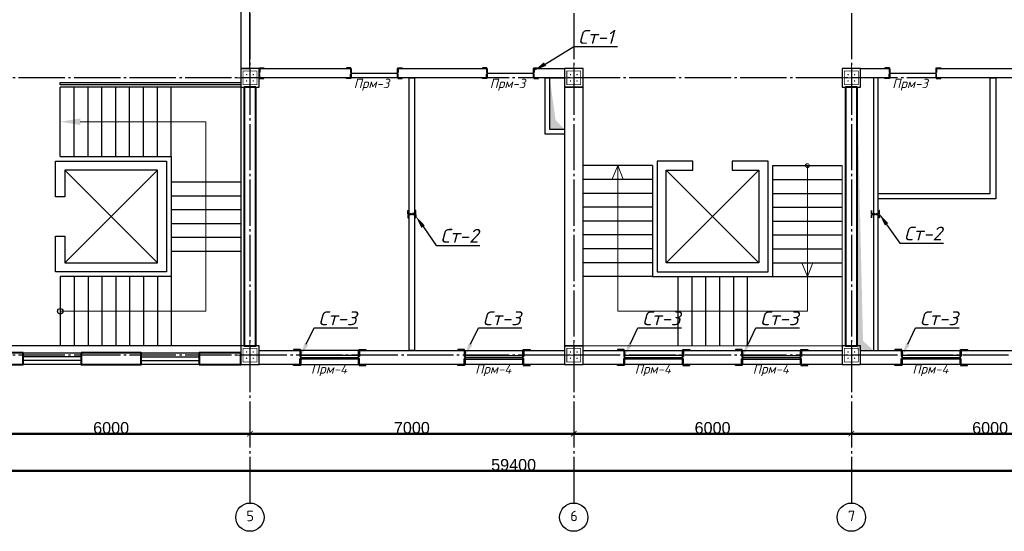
# Model space of a CAD drawing. Header units: millimetres. Extents: x -33345 to 4712671, y -3392 to 121473.
# Tile 323 of 656: x 1778694 to 1799977, y 65184 to 76254. Entities that reach past the tile are written whole.
import ezdxf
from ezdxf import colors
from ezdxf.entities.mleader import LeaderData, LeaderLine
from ezdxf.math import Vec2, Vec3

# ---------------------------------------------------------------- set-up
doc = ezdxf.new("R2010")
doc.units = ezdxf.units.MM
doc.linetypes.add('CENTER2', pattern=[28.575, 19.05, -3.175, 3.175, -3.175])
doc.linetypes.add('ГОСТ 2.303 5', pattern=[24, 20, -1.5, 1, -1.5])
for name, color, linetype, lineweight in [('.', 7, 'Continuous', 15), ('1_Основная', 250, 'Continuous', 40), ('5   0.30', 1, 'Continuous', 30), ('5_Размеры', 250, 'Continuous', 13), ('размер 0.09', 175, 'Continuous', 9)]:
    doc.layers.add(name, color=color, linetype=linetype, lineweight=lineweight)
doc.layers.add('00-Axes', color=1, linetype='CENTER2')
doc.layers.add('HA', color=9, linetype='Continuous')
doc.styles.add('ISOCPEUR', font='isocpeui.ttf', dxfattribs={"height": 300})
doc.styles.add('ISOCPEUR_1.00', font='isocpeui.ttf')
doc.styles.get("Standard").update_dxf_attribs({"font": 'arial.ttf'})
doc.styles.add('ГОСТ 250', font='isocpeui.ttf', dxfattribs={"height": 250})
doc.dimstyles.new('ISO-25$0', dxfattribs={"dimtxt": 300, "dimasz": 200, "dimexe": 100, "dimexo": 300, "dimgap": 50, "dimtad": 1, "dimdec": 0, "dimtxsty": 'Standard', "dimblk": 'OBLIQUE', "dimcen": 250, "dimadec": 0, "dimazin": 0, "dimtfac": 1, "dimtdec": 0, "dimtmove": 0, "dimatfit": 3, "dimldrblk": 'OBLIQUE', "dimfxl": 1.25, "dimarcsym": 0})

# ---------------------------------------------------------------- blocks, each defined once
blk = doc.blocks.new('_ArchTick')
at = {"color": 0, "linetype": 'ByBlock', "const_width": 0.15}
blk.add_lwpolyline([(-0.5, -0.5), (0.5, 0.5)], dxfattribs=at)
blk = doc.blocks.new('*D16')
at = {"color": 0, "lineweight": -2, "transparency": 16777216}
for p, q in [((1047447, -1561152), (1047447, -1561151)), ((1047447, -1561152), (1053447, -1561152)), ((1053447, -1561152), (1053447, -1561151))]:
    blk.add_line(p, q, dxfattribs=at)
at = {"layer": 'Defpoints', "color": 0, "lineweight": 50, "transparency": 16777216}
for p in [(1047447, -1561152), (1053447, -1561152), (1053447, -1561152)]:
    blk.add_point(p, dxfattribs=at)
at = {"color": 0, "lineweight": -2, "transparency": 16777216, "xscale": 120, "yscale": 120, "zscale": 120, "rotation": 180}
blk.add_blockref('_ArchTick', (1047447, -1561152), dxfattribs=at)
at = {"color": 0, "lineweight": -2, "transparency": 16777216, "xscale": 120, "yscale": 120, "zscale": 120}
blk.add_blockref('_ArchTick', (1053447, -1561152), dxfattribs=at)
at = {"color": 0, "lineweight": 0, "transparency": 16777216, "insert": (1050447, -1561027), "char_height": 250, "attachment_point": 5}
blk.add_mtext('6000', dxfattribs=at)
blk = doc.blocks.new('_Oblique')
at = {"color": 0, "linetype": 'ByBlock', "lineweight": -2}
blk.add_line((-0.5, -0.5), (0.5, 0.5), dxfattribs=at)
blk = doc.blocks.new('*D31')
at = {"color": 0, "lineweight": -2, "transparency": 16777216}
for p, q in [((-12640, 61), (-12640, 61)), ((-12640, 60), (-5640, 60)), ((-5640, 61), (-5640, 61))]:
    blk.add_line(p, q, dxfattribs=at)
at = {"layer": 'Defpoints', "color": 0, "lineweight": 0, "transparency": 16777216}
for p in [(-12640, 60), (-5640, 60), (-5640, 60)]:
    blk.add_point(p, dxfattribs=at)
at = {"color": 0, "lineweight": -2, "transparency": 16777216, "xscale": 120, "yscale": 120, "zscale": 120, "rotation": 180}
blk.add_blockref('_ArchTick', (-12640, 60), dxfattribs=at)
at = {"color": 0, "lineweight": -2, "transparency": 16777216, "xscale": 120, "yscale": 120, "zscale": 120}
blk.add_blockref('_ArchTick', (-5640, 60), dxfattribs=at)
at = {"color": 0, "lineweight": 0, "transparency": 16777216, "insert": (-9140, 187), "char_height": 250, "attachment_point": 5}
blk.add_mtext('7000', dxfattribs=at)
blk = doc.blocks.new('*D40')
at = {"color": 0, "lineweight": -2, "transparency": 16777216}
for p, q in [((-5640, 60.625), (-5640, 61.25)), ((-5640, 60), (360, 60)), ((360, 60.625), (360, 61.25))]:
    blk.add_line(p, q, dxfattribs=at)
at = {"layer": 'Defpoints', "color": 0, "lineweight": 0, "transparency": 16777216}
for p in [(-5640, 60), (360, 60), (360, 60)]:
    blk.add_point(p, dxfattribs=at)
at = {"color": 0, "lineweight": -2, "transparency": 16777216, "xscale": 120, "yscale": 120, "zscale": 120, "rotation": 180}
blk.add_blockref('_ArchTick', (-5640, 60), dxfattribs=at)
at = {"color": 0, "lineweight": -2, "transparency": 16777216, "xscale": 120, "yscale": 120, "zscale": 120}
blk.add_blockref('_ArchTick', (360, 60), dxfattribs=at)
at = {"color": 0, "lineweight": 0, "transparency": 16777216, "insert": (-2640, 185.625), "char_height": 250, "attachment_point": 5}
blk.add_mtext('6000', dxfattribs=at)
blk = doc.blocks.new('*D41')
at = {"color": 0, "lineweight": -2, "transparency": 16777216}
for p, q in [((360, 60.625), (360, 61.25)), ((360, 60), (6360, 60)), ((6360, 60.625), (6360, 61.25))]:
    blk.add_line(p, q, dxfattribs=at)
at = {"layer": 'Defpoints', "color": 0, "lineweight": 0, "transparency": 16777216}
for p in [(360, 60), (6360, 60), (6360, 60)]:
    blk.add_point(p, dxfattribs=at)
at = {"color": 0, "lineweight": -2, "transparency": 16777216, "xscale": 120, "yscale": 120, "zscale": 120, "rotation": 180}
blk.add_blockref('_ArchTick', (360, 60), dxfattribs=at)
at = {"color": 0, "lineweight": -2, "transparency": 16777216, "xscale": 120, "yscale": 120, "zscale": 120}
blk.add_blockref('_ArchTick', (6360, 60), dxfattribs=at)
at = {"color": 0, "lineweight": 0, "transparency": 16777216, "insert": (3360, 185.625), "char_height": 250, "attachment_point": 5}
blk.add_mtext('6000', dxfattribs=at)
blk = doc.blocks.new('*D44')
at = {"color": 0, "lineweight": -2, "transparency": 16777216}
for p, q in [((-36640, -739.375), (-36640, -738.75)), ((22760, -740), (-36640, -740)), ((22760, -739.375), (22760, -738.75))]:
    blk.add_line(p, q, dxfattribs=at)
at = {"layer": 'Defpoints', "color": 0, "lineweight": 0, "transparency": 16777216}
for p in [(-36640, -740), (-36640, -740), (22760, -740)]:
    blk.add_point(p, dxfattribs=at)
at = {"color": 0, "lineweight": -2, "transparency": 16777216, "xscale": 120, "yscale": 120, "zscale": 120, "rotation": 180}
blk.add_blockref('_ArchTick', (-36640, -740), dxfattribs=at)
at = {"color": 0, "lineweight": -2, "transparency": 16777216, "xscale": 120, "yscale": 120, "zscale": 120}
blk.add_blockref('_ArchTick', (22760, -740), dxfattribs=at)
at = {"color": 0, "lineweight": 0, "transparency": 16777216, "insert": (-6940, -614.375), "char_height": 250, "attachment_point": 5}
blk.add_mtext('59400', dxfattribs=at)
blk = doc.blocks.new('column')
at = {"lineweight": 0}
for points in [[(-68, 56, -1), (-68, 86, -1)], [(68, 56, 1), (68, 86, 1)], [(-68, -56, 1), (-68, -86, 1)], [(68, -56, -1), (68, -86, -1)]]:
    blk.add_hatch(color=0, dxfattribs=at).paths.add_polyline_path(points)
at = {"color": 0, "lineweight": 0}
for p, q in [((0, 300), (0, -300)), ((300, 0), (-300, 0))]:
    blk.add_line(p, q, dxfattribs=at)
at = {"lineweight": 30}
blk.add_lwpolyline([(-200, 200), (200, 200), (200, -200), (-200, -200)], close=True, dxfattribs=at)
at = {"color": 0, "lineweight": 0, "const_width": 15}
blk.add_lwpolyline([(150, -150), (150, 150), (-150, 150), (-150, -150)], close=True, dxfattribs=at)
blk = doc.blocks.new('*U3545')
at = {"color": 0, "linetype": 'ByBlock', "lineweight": -2, "ltscale": 100}
blk.add_lwpolyline([(0, 0), (63, 0), (63, 2.7, 0.414214), (60.7, 5), (12, 5, -0.414214), (5, 12), (5, 60.7, 0.414214), (2.7, 63), (0, 63)], format="xyb", close=True, dxfattribs=at)
blk = doc.blocks.new('A$C0829442C')
at = {"layer": '5   0.30', "lineweight": 30, "ltscale": 200}
blk.add_line((0, 131), (0, 13.5), dxfattribs=at)
at = {"layer": '5   0.30', "lineweight": 30, "ltscale": 200, "xscale": -1, "rotation": 180}
blk.add_blockref('*U3545', (3.9, 146.4), dxfattribs=at)
at = {"layer": '5   0.30', "lineweight": 30, "ltscale": 200}
blk.add_blockref('*U3545', (3.9, 0), dxfattribs=at)
blk = doc.blocks.new('fgfgfgfgggffrw')
at = {"layer": '00-Axes', "color": 251, "linetype": 'ГОСТ 2.303 5', "ltscale": 50, "true_color": 0x636466}
for points in [[(-12640, 13960), (-12640, -1440)], [(-5640, 13960), (-5640, -1440)], [(360, 13960), (360, -1440)], [(22960, 7760), (-41640, 7760)], [(22960, 1760), (-41640, 1760)]]:
    blk.add_lwpolyline(points, dxfattribs=at)
at = {"layer": '00-Axes', "color": 219, "linetype": 'ByBlock', "ltscale": 100, "true_color": 0x642165}
for centre in [(-12640, -1746), (-5640, -1746), (360, -1746)]:
    blk.add_circle(centre, 306, dxfattribs=at)
at = {"layer": '00-Axes', "color": 219, "linetype": 'ByBlock', "ltscale": 100, "true_color": 0x642165, "char_height": 226.059, "attachment_point": 1, "style": 'ISOCPEUR_1.00'}
for s, insert in [('\\pxqc;{\\fISOCPEUR|b0|i0|c204|p34;5}', (-13021.2, -1606.2)), ('\\pxqc;{\\fISOCPEUR|b0|i0|c204|p34;6}', (-6021.2, -1606.2)), ('\\pxqc;{\\fISOCPEUR|b0|i0|c204|p34;7}', (-21.2, -1606.2))]:
    blk.add_mtext_dynamic_manual_height_columns(s, width=772.479, gutter_width=706.4, heights=[0], dxfattribs=dict(at, insert=insert))
at = {"color": 18, "lineweight": 0, "true_color": 0x000000}
dim = blk.add_linear_dim(base=(-12640, 60), p1=(-18640, 60), p2=(-12640, 60), dimstyle='ISO-25$0', dxfattribs=at)
dim.commit()
dim.dimension.update_dxf_attribs({"geometry": '*D16', "text_midpoint": (-15640, 185.6), "insert": (-1066086.8, 1561212.4)})
for base, p1, p2, picture, middle in [((-5640, 60), (-12640, 60), (-5640, 60), '*D31', (-9140, 187.2)), ((360, 60), (-5640, 60), (360, 60), '*D40', (-2640, 185.6)), ((6360, 60), (360, 60), (6360, 60), '*D41', (3360, 185.6)), ((-36640, -740), (22760, -740), (-36640, -740), '*D44', (-6940, -614.4))]:
    dim = blk.add_linear_dim(base=base, p1=p1, p2=p2, dimstyle='ISO-25$0', dxfattribs=at)
    dim.commit()
    dim.dimension.update_dxf_attribs({"geometry": picture, "text_midpoint": middle})

msp = doc.modelspace()

# ---------------------------------------------------------------- hatches: boundary and pattern name
at = {"layer": '.', "true_color": 0x636466}
h = msp.add_hatch(color=251, dxfattribs=at)
h.dxf.hatch_style = 1
h.paths.add_polyline_path([(1790277.578, 74085.163), (1790150.495, 74996.408), (1790150.495, 73876.408), (1790470.495, 73876.408)])
h = msp.add_hatch(color=251, dxfattribs=at)
h.dxf.hatch_style = 1
h.paths.add_polyline_path([(1796922.578, 69305.163), (1796795.495, 74796.408), (1796795.495, 69096.408), (1797150.495, 69096.408)])

# ---------------------------------------------------------------- linework, layer by layer
at = {"color": 177, "lineweight": 30, "true_color": 0x293189}
for p, q in [((1785860.495, 75096.408, 1359241.5), (1786860.495, 75096.408, 1359241.5)), ((1788800.495, 75096.408, 1359241.5), (1789800.495, 75096.408, 1359241.5)), ((1797500.495, 75096.408, 1359241.5), (1798500.495, 75096.408, 1359241.5))]:
    msp.add_line(p, q, dxfattribs=at)
at = {"color": 5}
for p, q in [((1780020.495, 68961.408, 1359241.5), (1778770.495, 68961.408, 1359241.5)), ((1781320.495, 68961.408, 1359241.5), (1782570.495, 68961.408, 1359241.5)), ((1786020.499, 68986.408, 1359241.5), (1784770.499, 68986.408, 1359241.5)), ((1788320.87, 68986.408, 1359241.5), (1789570.87, 68986.408, 1359241.5)), ((1793020.495, 68986.408, 1359241.5), (1791770.495, 68986.408, 1359241.5)), ((1794320.495, 68986.408, 1359241.5), (1795570.495, 68986.408, 1359241.5)), ((1799020.495, 68986.408, 1359241.5), (1797770.495, 68986.408, 1359241.5)), ((1780020.495, 68881.408, 1359241.5), (1778770.495, 68881.408, 1359241.5)), ((1781320.495, 68881.408, 1359241.5), (1782570.495, 68881.408, 1359241.5)), ((1786020.499, 68906.408, 1359241.5), (1784770.499, 68906.408, 1359241.5)), ((1788320.87, 68906.408, 1359241.5), (1789570.87, 68906.408, 1359241.5)), ((1793020.495, 68906.408, 1359241.5), (1791770.495, 68906.408, 1359241.5)), ((1794320.495, 68906.408, 1359241.5), (1795570.495, 68906.408, 1359241.5)), ((1799020.495, 68906.408, 1359241.5), (1797770.495, 68906.408, 1359241.5))]:
    msp.add_line(p, q, dxfattribs=at)
at = {"color": 6, "lineweight": 30}
for p, q in [((1784770.499, 68946.408, 1359241.5), (1786020.499, 68946.407, 1359241.5)), ((1788320.87, 68946.408, 1359241.5), (1789570.87, 68946.407, 1359241.5)), ((1791770.495, 68946.408, 1359241.5), (1793020.495, 68946.407, 1359241.5)), ((1794320.495, 68946.408, 1359241.5), (1795570.495, 68946.407, 1359241.5)), ((1797770.495, 68946.408, 1359241.5), (1799020.495, 68946.407, 1359241.5))]:
    msp.add_line(p, q, dxfattribs=at)
at = {"elevation": 1359241.5}
msp.add_lwpolyline([(1783470.495, 74796.408), (1783470.495, 69196.408), (1777870.495, 69196.408)], dxfattribs=at)
at = {"color": 18, "lineweight": 30, "true_color": 0x000000, "elevation": 1359241.5}
msp.add_lwpolyline([(1779570.495, 74896.408), (1783470.495, 74896.408), (1783470.495, 74846.408), (1779570.495, 74846.408)], close=True, dxfattribs=at)
at = {"color": 18, "true_color": 0x000000, "elevation": 1359241.5}
for points in [[(1779570.495, 73296.408), (1779570.495, 74796.408)], [(1783470.495, 74796.408), (1779570.495, 74796.408)], [(1779870.495, 73296.408), (1779870.495, 74796.408)], [(1780170.495, 73296.408), (1780170.495, 74796.408)], [(1780470.495, 73296.408), (1780470.495, 74796.408)], [(1780770.495, 73296.408), (1780770.495, 74796.408)], [(1781070.495, 73296.408), (1781070.495, 74796.408)], [(1781370.495, 73296.408), (1781370.495, 74796.408)], [(1781670.495, 73296.408), (1781670.495, 74796.408)], [(1781970.495, 73296.408), (1781970.495, 74796.408)], [(1779570.495, 73296.408), (1781970.495, 73296.408), (1781970.495, 70696.408), (1779570.495, 70696.408)], [(1792370.495, 73096.408), (1790870.495, 73096.408)], [(1792370.495, 73096.408), (1792370.495, 70696.408), (1794970.495, 70696.408), (1794970.495, 73096.408)], [(1794970.495, 73096.408), (1796470.495, 73096.408)], [(1792370.495, 72796.408), (1790870.495, 72796.408)], [(1794970.495, 72796.408), (1796470.495, 72796.408)], [(1781970.495, 72746.408), (1783470.495, 72746.408)], [(1781970.495, 72446.408), (1783470.495, 72446.408)], [(1792370.495, 72496.408), (1790870.495, 72496.408)], [(1794970.495, 72496.408), (1796470.495, 72496.408)], [(1792370.495, 72196.408), (1790870.495, 72196.408)], [(1794970.495, 72196.408), (1796470.495, 72196.408)], [(1781970.495, 72146.408), (1783470.495, 72146.408)], [(1781970.495, 71846.408), (1783470.495, 71846.408)], [(1792370.495, 71896.408), (1790870.495, 71896.408)], [(1794970.495, 71896.408), (1796470.495, 71896.408)], [(1781970.495, 71546.408), (1783470.495, 71546.408)], [(1792370.495, 71596.408), (1790870.495, 71596.408)], [(1794970.495, 71596.408), (1796470.495, 71596.408)], [(1781970.495, 71246.408), (1783470.495, 71246.408)], [(1792370.495, 71296.408), (1790870.495, 71296.408)], [(1794970.495, 71296.408), (1796470.495, 71296.408)], [(1792370.495, 70996.408), (1790870.495, 70996.408)], [(1794970.495, 70996.408), (1796470.495, 70996.408)], [(1779570.495, 70696.408), (1779570.495, 69196.408)], [(1779870.495, 70696.408), (1779870.495, 69196.408)], [(1780170.495, 70696.408), (1780170.495, 69196.408)], [(1780470.495, 70696.408), (1780470.495, 69196.408)], [(1780770.495, 70696.408), (1780770.495, 69196.408)], [(1781070.495, 70696.408), (1781070.495, 69196.408)], [(1781370.495, 70696.408), (1781370.495, 69196.408)], [(1781670.495, 70696.408), (1781670.495, 69196.408)], [(1781970.495, 70696.408), (1781970.495, 69196.408)], [(1792370.495, 70696.408), (1790870.495, 70696.408)], [(1792920.495, 70696.408), (1792920.495, 69196.408)], [(1793220.495, 70696.408), (1793220.495, 69196.408)], [(1793520.495, 70696.408), (1793520.495, 69196.408)], [(1793820.495, 70696.408), (1793820.495, 69196.408)], [(1794120.495, 70696.408), (1794120.495, 69196.408)], [(1794420.495, 70696.408), (1794420.495, 69196.408)], [(1794970.495, 70696.408), (1796470.495, 70696.408)]]:
    msp.add_lwpolyline(points, dxfattribs=at)
at = {"color": 244, "lineweight": 40, "true_color": 0x991b1e, "elevation": 1359241.5}
for points in [[(1783795.495, 74796.408), (1783545.495, 74796.408), (1783545.495, 69196.408), (1783795.495, 69196.408)], [(1796795.495, 74796.408), (1796545.495, 74796.408), (1796545.495, 69196.408), (1796795.495, 69196.408)], [(1778770.495, 69046.408), (1777870.495, 69046.408), (1777870.495, 68796.408), (1778770.495, 68796.408)], [(1780020.495, 69046.408), (1780020.495, 68796.408), (1781320.495, 68796.408), (1781320.495, 69046.408)], [(1782570.495, 68796.408), (1783470.495, 68796.408), (1783470.495, 69046.408), (1782570.495, 69046.408)]]:
    msp.add_lwpolyline(points, close=True, dxfattribs=at)
at = {"color": 18, "lineweight": 0, "true_color": 0x000000, "elevation": 1359241.5}
for points in [[(1796470.495, 69196.408), (1796470.495, 73096.408)], [(1796470.495, 69196.408), (1790870.495, 69196.408)]]:
    msp.add_lwpolyline(points, dxfattribs=at)
at = {"elevation": 1359241.5}
for points in [[(1778770.495, 69046.408), (1780020.495, 69046.408), (1780020.495, 68796.408), (1778770.495, 68796.408)], [(1781320.495, 69046.408), (1782570.495, 69046.408), (1782570.495, 68796.408), (1781320.495, 68796.408)], [(1786020.499, 69096.408), (1784770.499, 69096.408), (1784770.499, 68796.408), (1786020.499, 68796.408)], [(1788320.87, 69096.408), (1789570.87, 69096.408), (1789570.87, 68796.408), (1788320.87, 68796.408)], [(1791770.495, 69096.408), (1793020.495, 69096.408), (1793020.495, 68796.408), (1791770.495, 68796.408)], [(1794320.495, 69096.408), (1795570.495, 69096.408), (1795570.495, 68796.408), (1794320.495, 68796.408)], [(1797770.495, 69096.408), (1799020.495, 69096.408), (1799020.495, 68796.408), (1797770.495, 68796.408)]]:
    msp.add_lwpolyline(points, close=True, dxfattribs=at)
msp.add_circle((1779570.495, 69946.408, 1359241.5), 58.696)
msp.add_solid([(1780002.495, 73974.408, 1359241.5), (1779570.495, 74046.408, 1359241.5), (1780002.495, 74118.408, 1359241.5)])
at = {"layer": '1_Основная', "color": 250, "lineweight": 18}
for p, q in [((1791501.087, 72801.408, 1359241.5), (1791620.495, 73096.408, 1359241.5)), ((1791739.903, 72801.408, 1359241.5), (1791620.495, 73096.408, 1359241.5)), ((1781670.495, 72996.408, 1359241.5), (1779670.495, 70996.408, 1359241.5)), ((1781670.495, 70996.408, 1359241.5), (1779670.495, 72996.408, 1359241.5)), ((1792670.495, 70996.408, 1359241.5), (1794670.495, 72996.408, 1359241.5)), ((1794670.495, 70996.408, 1359241.5), (1792670.495, 72996.408, 1359241.5)), ((1795601.087, 70991.408, 1359241.5), (1795720.495, 70696.408, 1359241.5)), ((1795839.903, 70991.408, 1359241.5), (1795720.495, 70696.408, 1359241.5))]:
    msp.add_line(p, q, dxfattribs=at)
at = {"layer": '1_Основная', "color": 250, "lineweight": 30, "elevation": 1359241.5}
for points in [[(1781670.495, 72996.408), (1779670.495, 72996.408), (1779670.495, 72421.408), (1779470.495, 72421.408), (1779470.495, 73196.408), (1781870.495, 73196.408), (1781870.495, 70796.408), (1779470.495, 70796.408), (1779470.495, 71571.408), (1779670.495, 71571.408), (1779670.495, 70996.408), (1781670.495, 70996.408)], [(1792670.495, 70996.408), (1792670.495, 72996.408), (1793245.495, 72996.408), (1793245.495, 73196.408), (1792470.495, 73196.408), (1792470.495, 70796.408), (1794870.495, 70796.408), (1794870.495, 73196.408), (1794095.495, 73196.408), (1794095.495, 72996.408), (1794670.495, 72996.408), (1794670.495, 70996.408)]]:
    msp.add_lwpolyline(points, close=True, dxfattribs=at)
at = {"layer": '1_Основная', "color": 250, "lineweight": 18}
msp.add_circle((1795720.495, 73096.408, 1359241.5), 41.486, dxfattribs=at)
at = {"layer": '5_Размеры', "color": 250, "linetype": 'Continuous', "lineweight": 18, "elevation": 1359241.5}
for points in [[(1791620.495, 73096.408), (1791620.495, 69946.408), (1794008.6, 69946.408)], [(1793970.495, 69946.408), (1795720.495, 69946.408), (1795720.495, 73096.408)]]:
    msp.add_lwpolyline(points, dxfattribs=at)
at = {"layer": 'HA', "color": 250, "lineweight": 30, "ltscale": 100, "elevation": 1359241.5}
for points in [[(1783470.495, 75196.408), (1783670.495, 75196.408), (1783670.495, 77176.409), (1783470.495, 77176.409)], [(1785860.495, 74996.408), (1783870.495, 74996.408), (1783870.495, 75196.408), (1785860.495, 75196.408)], [(1788800.495, 74996.408), (1786860.495, 74996.408), (1786860.495, 75196.408), (1788800.495, 75196.408)], [(1789800.495, 74996.408), (1789800.495, 75196.408), (1790470.495, 75196.408), (1790470.495, 74996.408)], [(1787110.495, 74996.408), (1787230.495, 74996.408), (1787230.684, 69096.408), (1787110.684, 69096.408)], [(1790050.495, 74996.408), (1790470.495, 74996.408), (1790470.495, 74896.408), (1790470.495, 74796.408), (1790470.495, 73776.408), (1790050.495, 73776.408)], [(1790150.495, 74996.408), (1790470.495, 74996.408), (1790470.495, 73876.408), (1790150.495, 73876.408)], [(1797150.495, 74996.408), (1797150.495, 69096.408), (1797250.495, 69096.408), (1797250.495, 74996.408)], [(1797250.495, 72376.408), (1797250.495, 72496.408), (1799670.256, 72496.408), (1799670.256, 74996.408), (1799790.256, 74996.408), (1799790.256, 72376.408)], [(1790470.495, 69196.408), (1790870.495, 69196.408), (1790870.495, 74796.408), (1790470.495, 74796.408)], [(1783870.499, 69096.408), (1784770.499, 69096.408), (1784770.499, 68796.408), (1783870.499, 68796.408)], [(1786020.499, 69096.408), (1788320.87, 69096.408), (1788320.87, 68796.408), (1786020.499, 68796.408)], [(1789570.87, 69096.408), (1790470.499, 69096.408), (1790470.499, 68796.408), (1789570.87, 68796.408)], [(1790870.495, 69096.408), (1791770.495, 69096.408), (1791770.495, 68796.408), (1790870.495, 68796.408)], [(1793020.495, 69096.408), (1794320.495, 69096.408), (1794320.495, 68796.408), (1793020.495, 68796.408)], [(1795570.495, 69096.408), (1796470.495, 69096.408), (1796470.495, 68796.408), (1795570.495, 68796.408)], [(1796870.495, 69096.408), (1797770.495, 69096.408), (1797770.495, 68796.408), (1796870.495, 68796.408)], [(1799020.495, 69096.408), (1800320.495, 69096.408), (1800320.495, 68796.408), (1799020.495, 68796.408)]]:
    msp.add_lwpolyline(points, close=True, dxfattribs=at)
for points in [[(1797500.495, 74996.408), (1796870.495, 74996.408), (1796870.495, 75196.408), (1797500.495, 75196.408), (1797500.495, 74996.408)], [(1801220.495, 74996.408), (1798500.495, 74996.408), (1798500.495, 75196.408), (1801220.495, 75196.408), (1801220.495, 74996.408)]]:
    msp.add_lwpolyline(points, dxfattribs=at)
at = {"layer": 'HA', "color": 250, "lineweight": 20, "ltscale": 100, "elevation": 1359241.5}
msp.add_lwpolyline([(1779570.495, 69946.408), (1782720.495, 69946.408), (1782720.495, 74046.408), (1780002.495, 74046.408)], dxfattribs=at)

# ---------------------------------------------------------------- block references
at = {"color": 244, "lineweight": 50, "true_color": 0x991b1e}
msp.add_blockref('fgfgfgfgggffrw', (1796310.495, 67236.408, 1359241.5), dxfattribs=at)
at = {"xscale": -1, "rotation": 270}
for p in [(1783670.495, 74996.408, 1359241.5), (1790670.495, 74996.408, 1359241.5), (1796670.495, 74996.408, 1359241.5), (1783670.495, 68996.408, 1359241.5), (1790670.495, 68996.408, 1359241.5), (1796670.495, 68996.408, 1359241.5)]:
    msp.add_blockref('column', p, dxfattribs=at)
at = {"layer": 'размер 0.09', "lineweight": 30, "ltscale": 200}
for p, xscale, yscale, zscale, rotation in [((1783870.496, 75208.905, 1359241.5), -1.556924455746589, 1.556924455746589, 1.556924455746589, 179.9999551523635), ((1785860.495, 75208.905, 1359241.5), 1.556924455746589, 1.556924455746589, 1.556924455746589, 180.0000448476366), ((1786860.496, 75208.905, 1359241.5), -1.556924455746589, 1.556924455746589, 1.556924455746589, 179.9999551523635), ((1788800.495, 75208.905, 1359241.5), 1.556924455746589, 1.556924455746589, 1.556924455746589, 180.0000448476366), ((1789800.496, 75208.905, 1359241.5), -1.556924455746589, 1.556924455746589, 1.556924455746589, 179.9999551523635), ((1797500.495, 75208.905, 1359241.5), 1.556924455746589, 1.556924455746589, 1.556924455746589, 180.0000448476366), ((1798500.495, 75208.905, 1359241.5), -1.556924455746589, 1.556924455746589, 1.556924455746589, 179.9999551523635), ((1787256.24, 72047.193, 1359241.5), 1.185761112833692, 1.185761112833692, 1.185761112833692, 90.00004484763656), ((1787256.24, 72047.193, 1359241.5), -1.185761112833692, 1.185761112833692, 1.185761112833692, 89.99995515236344), ((1797276.174, 72046.408, 1359241.5), 1.185761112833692, 1.185761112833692, 1.185761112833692, 90.00004484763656), ((1797276.174, 72046.408, 1359241.5), -1.185761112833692, 1.185761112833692, 1.185761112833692, 89.99995515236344), ((1784770.499, 69116.284, 1359241.5), 2.351013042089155, 2.351013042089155, 2.351013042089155, 180.0000448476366), ((1786020.499, 69116.284, 1359241.5), -2.351013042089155, 2.351013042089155, 2.351013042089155, 179.9999551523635), ((1788320.87, 69116.284, 1359241.5), 2.351013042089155, 2.351013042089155, 2.351013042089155, 180.0000448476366), ((1789570.87, 69116.284, 1359241.5), -2.351013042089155, 2.351013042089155, 2.351013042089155, 179.9999551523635), ((1791770.495, 69116.284, 1359241.5), 2.351013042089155, 2.351013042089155, 2.351013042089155, 180.0000448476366), ((1793020.496, 69116.284, 1359241.5), -2.351013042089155, 2.351013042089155, 2.351013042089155, 179.9999551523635), ((1794320.495, 69116.284, 1359241.5), 2.351013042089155, 2.351013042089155, 2.351013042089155, 180.0000448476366), ((1795570.496, 69116.284, 1359241.5), -2.351013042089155, 2.351013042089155, 2.351013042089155, 179.9999551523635), ((1797770.495, 69116.284, 1359241.5), 2.351013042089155, 2.351013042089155, 2.351013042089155, 180.0000448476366), ((1799020.496, 69116.284, 1359241.5), -2.351013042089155, 2.351013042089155, 2.351013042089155, 179.9999551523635)]:
    msp.add_blockref('A$C0829442C', p, dxfattribs=dict(at, xscale=xscale, yscale=yscale, zscale=zscale, rotation=rotation))

# ---------------------------------------------------------------- texts
at = {"transparency": 33554687, "char_height": 200, "attachment_point": 1, "style": 'ГОСТ 250'}
for s, insert in [('{\\C5;Прм-3}', (1785914.424, 74974.002, 1359241.5)), ('{\\C5;Прм-3}', (1788854.424, 74974.002, 1359241.5)), ('{\\C5;Прм-3}', (1797554.424, 74974.003, 1359241.5)), ('{\\C6;Прм-4}', (1784989.914, 68796.408, 1359241.5)), ('{\\C6;Прм-4}', (1788540.284, 68796.408, 1359241.5)), ('{\\C6;Прм-4}', (1791989.91, 68796.408, 1359241.5)), ('{\\C6;Прм-4}', (1794539.91, 68796.408, 1359241.5)), ('{\\C6;Прм-4}', (1797989.91, 68796.408, 1359241.5))]:
    msp.add_mtext_dynamic_manual_height_columns(s, width=5615.66788, gutter_width=1250, heights=[260], dxfattribs=dict(at, insert=insert))

# ---------------------------------------------------------------- leaders
at = {"transparency": 33554687}
ml = msp.add_multileader_mtext('Standard', dxfattribs=at)
ml.set_content('Ст-1', color=256, style='ISOCPEUR')
ml.set_leader_properties(color=256)
ml.build(insert=Vec2(0, 0))
ml.multileader.update_dxf_attribs({"text_left_attachment_type": 6, "text_right_attachment_type": 6, "dogleg_length": 1.827, "arrow_head_size": 274.097})
ctx = ml.context
ctx.base_point, ctx.char_height, ctx.arrow_head_size, ctx.landing_gap_size, ctx.plane_origin = Vec3(1790676.508, 75671.502, 1359241.5), 300, 274.097, 91.366, Vec3(1790197.387, 75125.722, 1359241.5)
ctx.left_attachment, ctx.right_attachment = 6, 6
notes = []
notes.append((ctx, [(0, (1, 1, 0), (1790674.68, 75671.502, 1359241.5), (1, 0), 1.827, [(0, [(1789814.285, 75152.311, 1359241.5)], 0, [])])]))
ctx.mtext.insert, ctx.mtext.flow_direction = Vec3(1790767.874, 76031.502, 1359241.5), 5
ml = msp.add_multileader_mtext('Standard', dxfattribs=at)
ml.set_content('Ст-2', color=256, style='ISOCPEUR')
ml.set_leader_properties(color=256)
ml.build(insert=Vec2(0, 0))
ml.multileader.update_dxf_attribs({"text_left_attachment_type": 6, "text_right_attachment_type": 6, "dogleg_length": 1.827, "arrow_head_size": 274.097})
ctx = ml.context
ctx.base_point, ctx.char_height, ctx.arrow_head_size, ctx.landing_gap_size, ctx.plane_origin = Vec3(1787698.463, 71368.25, 1359241.5), 300, 274.097, 91.366, Vec3(1787219.343, 71959.057, 1359241.5)
ctx.left_attachment, ctx.right_attachment = 6, 6
notes.append((ctx, [(0, (1, 1, 0), (1787696.636, 71368.25, 1359241.5), (1, 0), 1.827, [(0, [(1787256.241, 72000.982, 1359241.5)], 0, [])])]))
ctx.mtext.insert, ctx.mtext.flow_direction = Vec3(1787789.829, 71728.25, 1359241.5), 5
ml = msp.add_multileader_mtext('Standard', dxfattribs=at)
ml.set_content('Ст-2', color=256, style='ISOCPEUR')
ml.set_leader_properties(color=256)
ml.build(insert=Vec2(0, 0))
ml.multileader.update_dxf_attribs({"text_left_attachment_type": 6, "text_right_attachment_type": 6, "dogleg_length": 1.827, "arrow_head_size": 274.097})
ctx = ml.context
ctx.base_point, ctx.char_height, ctx.arrow_head_size, ctx.landing_gap_size, ctx.plane_origin = Vec3(1797718.396, 71418.25, 1359241.5), 300, 274.097, 91.366, Vec3(1797239.276, 72009.057, 1359241.5)
ctx.left_attachment, ctx.right_attachment = 6, 6
notes.append((ctx, [(0, (1, 1, 0), (1797716.569, 71418.25, 1359241.5), (1, 0), 1.827, [(0, [(1797276.174, 72050.982, 1359241.5)], 0, [])])]))
ctx.mtext.insert, ctx.mtext.flow_direction = Vec3(1797809.762, 71778.25, 1359241.5), 5
ml = msp.add_multileader_mtext('Standard', dxfattribs=at)
ml.set_content('Ст-3', color=256, style='ISOCPEUR')
ml.set_leader_properties(color=256)
ml.build(insert=Vec2(0, 0))
ml.multileader.update_dxf_attribs({"text_left_attachment_type": 6, "text_right_attachment_type": 6, "dogleg_length": 1.827, "arrow_head_size": 274.097})
ctx = ml.context
ctx.base_point, ctx.char_height, ctx.arrow_head_size, ctx.landing_gap_size, ctx.plane_origin = Vec3(1785060.654, 69583.667, 1359241.5), 300, 274.097, 91.366, Vec3(1784508.201, 69996.987, 1359241.5)
ctx.left_attachment, ctx.right_attachment = 6, 6
notes.append((ctx, [(0, (1, 1, 0), (1785058.826, 69583.667, 1359241.5), (1, 0), 1.827, [(0, [(1784770.499, 68986.408, 1359241.5)], 0, [])])]))
ctx.mtext.insert, ctx.mtext.flow_direction = Vec3(1785152.019, 69943.667, 1359241.5), 5
ml = msp.add_multileader_mtext('Standard', dxfattribs=at)
ml.set_content('Ст-3', color=256, style='ISOCPEUR')
ml.set_leader_properties(color=256)
ml.build(insert=Vec2(0, 0))
ml.multileader.update_dxf_attribs({"text_left_attachment_type": 6, "text_right_attachment_type": 6, "dogleg_length": 1.827, "arrow_head_size": 274.097})
ctx = ml.context
ctx.base_point, ctx.char_height, ctx.arrow_head_size, ctx.landing_gap_size, ctx.plane_origin = Vec3(1788611.024, 69583.667, 1359241.5), 300, 274.097, 91.366, Vec3(1788058.572, 69996.987, 1359241.5)
ctx.left_attachment, ctx.right_attachment = 6, 6
notes.append((ctx, [(0, (1, 1, 0), (1788609.197, 69583.667, 1359241.5), (1, 0), 1.827, [(0, [(1788320.87, 68986.408, 1359241.5)], 0, [])])]))
ctx.mtext.insert, ctx.mtext.flow_direction = Vec3(1788702.39, 69943.667, 1359241.5), 5
ml = msp.add_multileader_mtext('Standard', dxfattribs=at)
ml.set_content('Ст-3', color=256, style='ISOCPEUR')
ml.set_leader_properties(color=256)
ml.build(insert=Vec2(0, 0))
ml.multileader.update_dxf_attribs({"text_left_attachment_type": 6, "text_right_attachment_type": 6, "dogleg_length": 1.827, "arrow_head_size": 274.097})
ctx = ml.context
ctx.base_point, ctx.char_height, ctx.arrow_head_size, ctx.landing_gap_size, ctx.plane_origin = Vec3(1792060.65, 69583.667, 1359241.5), 300, 274.097, 91.366, Vec3(1791508.197, 69996.987, 1359241.5)
ctx.left_attachment, ctx.right_attachment = 6, 6
notes.append((ctx, [(0, (1, 1, 0), (1792058.823, 69583.667, 1359241.5), (1, 0), 1.827, [(0, [(1791770.495, 68986.408, 1359241.5)], 0, [])])]))
ctx.mtext.insert, ctx.mtext.flow_direction = Vec3(1792152.016, 69943.667, 1359241.5), 5
ml = msp.add_multileader_mtext('Standard', dxfattribs=at)
ml.set_content('Ст-3', color=256, style='ISOCPEUR')
ml.set_leader_properties(color=256)
ml.build(insert=Vec2(0, 0))
ml.multileader.update_dxf_attribs({"text_left_attachment_type": 6, "text_right_attachment_type": 6, "dogleg_length": 1.827, "arrow_head_size": 274.097})
ctx = ml.context
ctx.base_point, ctx.char_height, ctx.arrow_head_size, ctx.landing_gap_size, ctx.plane_origin = Vec3(1794610.65, 69583.667, 1359241.5), 300, 274.097, 91.366, Vec3(1794058.197, 69996.987, 1359241.5)
ctx.left_attachment, ctx.right_attachment = 6, 6
notes.append((ctx, [(0, (1, 1, 0), (1794608.823, 69583.667, 1359241.5), (1, 0), 1.827, [(0, [(1794320.495, 68986.408, 1359241.5)], 0, [])])]))
ctx.mtext.insert, ctx.mtext.flow_direction = Vec3(1794702.016, 69943.667, 1359241.5), 5
ml = msp.add_multileader_mtext('Standard', dxfattribs=at)
ml.set_content('Ст-3', color=256, style='ISOCPEUR')
ml.set_leader_properties(color=256)
ml.build(insert=Vec2(0, 0))
ml.multileader.update_dxf_attribs({"text_left_attachment_type": 6, "text_right_attachment_type": 6, "dogleg_length": 1.827, "arrow_head_size": 274.097})
ctx = ml.context
ctx.base_point, ctx.char_height, ctx.arrow_head_size, ctx.landing_gap_size, ctx.plane_origin = Vec3(1798060.65, 69583.667, 1359241.5), 300, 274.097, 91.366, Vec3(1797508.197, 69996.987, 1359241.5)
ctx.left_attachment, ctx.right_attachment = 6, 6
notes.append((ctx, [(0, (1, 1, 0), (1798058.823, 69583.667, 1359241.5), (1, 0), 1.827, [(0, [(1797770.495, 68986.408, 1359241.5)], 0, [])])]))
ctx.mtext.insert, ctx.mtext.flow_direction = Vec3(1798152.016, 69943.667, 1359241.5), 5
for ctx, leaders in notes:
    for number, flags, end, landing, length, lines in leaders:
        leader = LeaderData()
        leader.index, (leader.has_last_leader_line, leader.has_dogleg_vector, leader.attachment_direction) = number, flags
        leader.last_leader_point, leader.dogleg_vector, leader.dogleg_length = Vec3(end), Vec3(landing), length
        for number, points, colour, breaks in lines:
            line = LeaderLine()
            line.index, line.vertices, line.color, line.breaks = number, Vec3.list(points), colors.encode_raw_color(colour), breaks
            leader.lines.append(line)
        ctx.leaders.append(leader)

doc.saveas('drawing.dxf')
